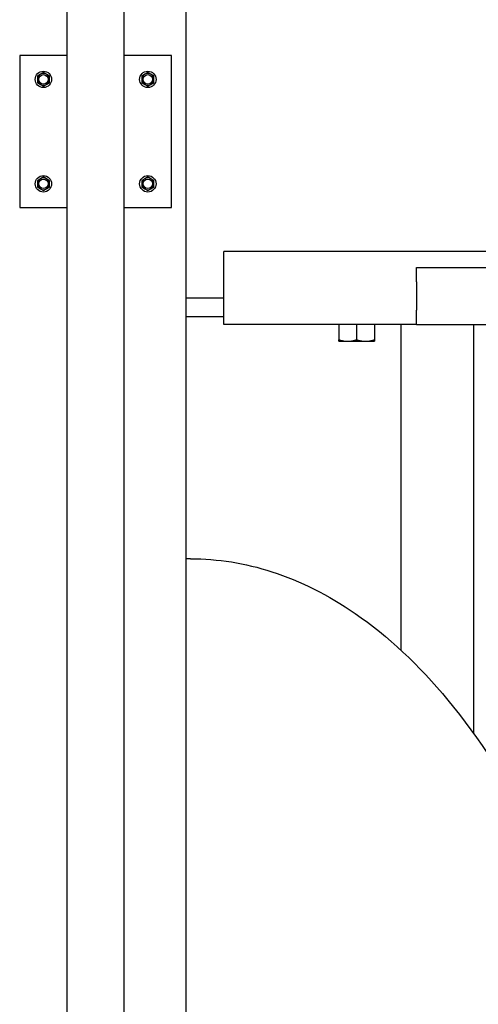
# Model space of a CAD drawing. Header units: inches. Extents: x 24 to 1128, y -69 to 748.
# Tile 647 of 656: x 748 to 760, y 632 to 658. Entities that reach past the tile are written whole.
import ezdxf

# ---------------------------------------------------------------- set-up
doc = ezdxf.new("R2010")
doc.units = ezdxf.units.IN
doc.header["$LTSCALE"] = 32
doc.header["$MEASUREMENT"] = 0
doc.layers.add('Visible (ANSI)', color=7, linetype='Continuous', lineweight=30)

msp = doc.modelspace()

# ---------------------------------------------------------------- linework, layer by layer
at = {"layer": 'Visible (ANSI)'}
for p, q in [((751.15563, 584.16853), (751.15563, 691.41146)), ((749.65563, 583.41853), (749.65563, 689.91146)), ((752.78063, 685.23103), (752.78063, 584.16853)), ((749.65563, 656.66853), (748.40563, 656.66853)), ((748.40563, 656.66853), (748.40563, 652.66853)), ((752.40563, 656.66853), (751.15563, 656.66853)), ((752.40563, 652.66853), (752.40563, 656.66853)), ((748.95263, 656.17863), (748.87463, 656.1336)), ((748.87463, 656.1336), (748.87463, 656.04353)), ((749.03063, 656.22366), (748.95263, 656.17863)), ((749.10863, 656.17863), (749.03063, 656.22366)), ((749.18663, 656.1336), (749.10863, 656.17863)), ((749.18663, 656.04353), (749.18663, 656.1336)), ((751.70263, 656.17863), (751.62463, 656.1336)), ((751.62463, 656.1336), (751.62463, 656.04353)), ((751.78063, 656.22366), (751.70263, 656.17863)), ((751.85863, 656.17863), (751.78063, 656.22366)), ((751.93663, 656.1336), (751.85863, 656.17863)), ((751.93663, 656.04353), (751.93663, 656.1336)), ((748.87463, 656.04353), (748.87463, 655.95346)), ((748.87463, 655.95346), (748.95263, 655.90843)), ((748.95263, 655.90843), (749.03063, 655.8634)), ((749.03063, 655.8634), (749.10863, 655.90843)), ((749.10863, 655.90843), (749.18663, 655.95346)), ((749.18663, 655.95346), (749.18663, 656.04353)), ((751.62463, 656.04353), (751.62463, 655.95346)), ((751.62463, 655.95346), (751.70263, 655.90843)), ((751.70263, 655.90843), (751.78063, 655.8634)), ((751.78063, 655.8634), (751.85863, 655.90843)), ((751.85863, 655.90843), (751.93663, 655.95346)), ((751.93663, 655.95346), (751.93663, 656.04353)), ((748.95263, 653.42863), (748.87463, 653.3836)), ((748.87463, 653.3836), (748.87463, 653.29353)), ((748.87463, 653.29353), (748.87463, 653.20346)), ((749.03063, 653.47366), (748.95263, 653.42863)), ((749.10863, 653.42863), (749.03063, 653.47366)), ((749.18663, 653.3836), (749.10863, 653.42863)), ((749.18663, 653.29353), (749.18663, 653.3836)), ((749.18663, 653.20346), (749.18663, 653.29353)), ((751.70263, 653.42863), (751.62463, 653.3836)), ((751.62463, 653.3836), (751.62463, 653.29353)), ((751.62463, 653.29353), (751.62463, 653.20346)), ((751.78063, 653.47366), (751.70263, 653.42863)), ((751.85863, 653.42863), (751.78063, 653.47366)), ((751.93663, 653.3836), (751.85863, 653.42863)), ((751.93663, 653.29353), (751.93663, 653.3836)), ((751.93663, 653.20346), (751.93663, 653.29353)), ((748.87463, 653.20346), (748.95263, 653.15843)), ((748.95263, 653.15843), (749.03063, 653.1134)), ((749.03063, 653.1134), (749.10863, 653.15843)), ((749.10863, 653.15843), (749.18663, 653.20346)), ((751.62463, 653.20346), (751.70263, 653.15843)), ((751.70263, 653.15843), (751.78063, 653.1134)), ((751.78063, 653.1134), (751.85863, 653.15843)), ((751.85863, 653.15843), (751.93663, 653.20346)), ((748.40563, 652.66853), (749.65563, 652.66853)), ((751.15563, 652.66853), (752.40563, 652.66853)), ((766.45682, 651.50853), (753.78063, 651.50853)), ((753.78063, 649.58853), (753.78063, 651.50853)), ((758.86063, 651.08853), (798.36063, 651.08853)), ((758.86063, 650.71353), (758.86063, 651.08853)), ((758.86063, 650.71353), (758.86063, 649.96353)), ((752.78063, 650.28853), (753.78063, 650.28853)), ((758.86063, 649.58853), (758.86063, 649.96353)), ((753.78063, 649.78853), (752.78063, 649.78853)), ((758.86063, 649.58853), (753.78063, 649.58853)), ((756.81163, 649.58853), (756.81163, 649.18642)), ((757.28063, 649.58853), (757.28063, 649.18642)), ((757.74963, 649.58853), (757.74963, 649.18642)), ((758.86063, 649.58853), (758.44063, 649.58853)), ((758.44063, 649.58853), (758.44063, 641.01288)), ((758.86063, 649.58853), (798.36063, 649.58853)), ((760.36063, 649.58853), (760.36063, 638.81742)), ((756.81163, 649.14453), (757.04613, 649.14453)), ((757.04613, 649.14453), (757.51513, 649.14453)), ((757.51513, 649.14453), (757.74963, 649.14453)), ((752.90563, 643.41853), (752.78063, 643.41853))]:
    msp.add_line(p, q, dxfattribs=at)
for centre, radius in [((749.03063, 656.04353), 0.216), ((749.03063, 656.04353), 0.1248), ((751.78063, 656.04353), 0.216), ((751.78063, 656.04353), 0.1248), ((749.03063, 653.29353), 0.216), ((749.03063, 653.29353), 0.1248), ((751.78063, 653.29353), 0.216), ((751.78063, 653.29353), 0.1248)]:
    msp.add_circle(centre, radius, dxfattribs=at)
for centre, start, end in [((749.03063, 656.04353), 120, 180), ((749.03063, 656.04353), 60, 120), ((749.03063, 656.04353), 0, 60), ((751.78063, 656.04353), 120, 180), ((751.78063, 656.04353), 60, 120), ((751.78063, 656.04353), 0, 60), ((749.03063, 656.04353), 180, 240), ((749.03063, 656.04353), 240, 300), ((749.03063, 656.04353), 300, 0), ((751.78063, 656.04353), 180, 240), ((751.78063, 656.04353), 240, 300), ((751.78063, 656.04353), 300, 0), ((749.03063, 653.29353), 120, 180), ((749.03063, 653.29353), 180, 240), ((749.03063, 653.29353), 60, 120), ((749.03063, 653.29353), 0, 60), ((749.03063, 653.29353), 300, 0), ((751.78063, 653.29353), 120, 180), ((751.78063, 653.29353), 180, 240), ((751.78063, 653.29353), 60, 120), ((751.78063, 653.29353), 0, 60), ((751.78063, 653.29353), 300, 0), ((749.03063, 653.29353), 240, 300), ((751.78063, 653.29353), 240, 300)]:
    msp.add_arc(centre, 0.156, start, end, dxfattribs=at)
for points in [[(756.81163, 649.18642), (756.9373, 649.14453), (757.04613, 649.14453)], [(756.81163, 649.14453), (756.81163, 649.14453), (756.81163, 649.18642)], [(757.04613, 649.14453), (757.15496, 649.14453), (757.28063, 649.18642)], [(757.28063, 649.18642), (757.4063, 649.14453), (757.51513, 649.14453)], [(757.51513, 649.14453), (757.62396, 649.14453), (757.74963, 649.18642)], [(757.74963, 649.18642), (757.74963, 649.14453), (757.74963, 649.14453)]]:
    msp.add_rational_spline(points, [1, 1.0379548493, 1], degree=2, dxfattribs=at)
msp.add_open_spline([(752.90563, 643.41853), (753.62457, 643.41853), (754.34313, 643.30283), (755.80064, 642.83311), (756.53668, 642.46198), (758.10496, 641.38096), (758.92208, 640.61382), (760.50936, 638.69863), (761.26917, 637.52227), (762.62778, 634.87399), (763.22644, 633.40197), (763.99369, 631.00025), (764.23032, 630.1524), (764.44081, 629.28056)], degree=3, knots=[0, 0, 0, 0, 0.15976447, 0.15976447, 0.33190344, 0.33190344, 0.54283806, 0.54283806, 0.77254656, 0.77254656, 1.00225505, 1.00225505, 1.12094274, 1.12094274, 1.12094274, 1.12094274], dxfattribs=at)

doc.saveas('drawing.dxf')
